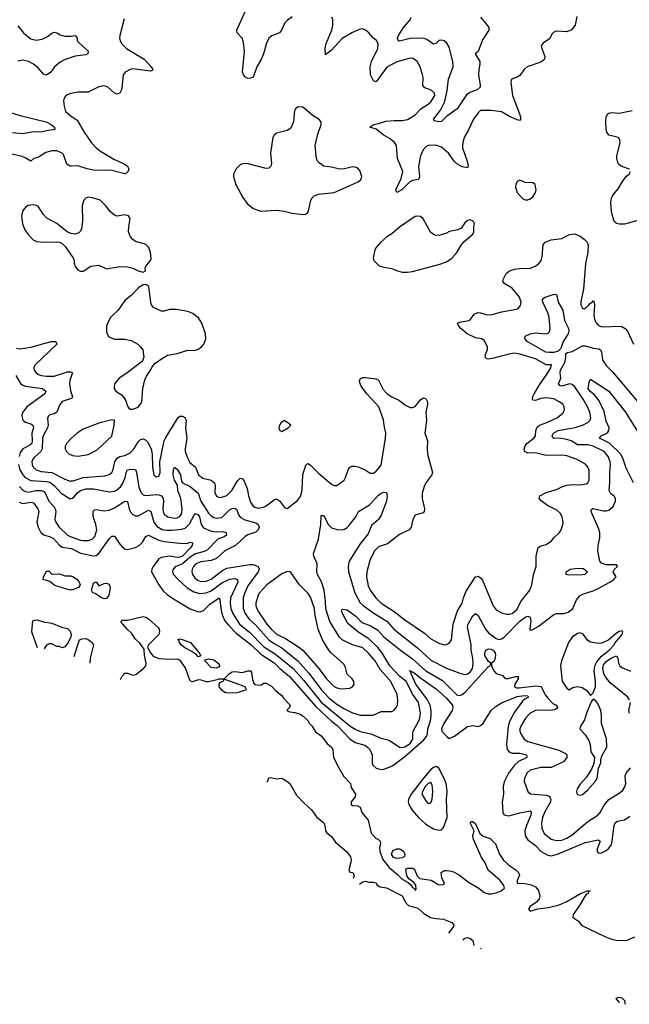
# Model space of a CAD drawing. Header units: inches. Extents: x 1834610 to 2027685, y 642842 to 774116.
# Tile 348 of 632: x 1969605 to 1974267, y 679343 to 686871. Entities that reach past the tile are written whole.
import ezdxf

# ---------------------------------------------------------------- set-up
doc = ezdxf.new("R2010")
doc.units = ezdxf.units.IN
doc.header["$MEASUREMENT"] = 0
for name, color, linetype in [('B9668', 7, 'Continuous'), ('B9677', 7, 'Continuous'), ('B9678', 7, 'Continuous')]:
    doc.layers.add(name, color=color, linetype=linetype)

msp = doc.modelspace()

# ---------------------------------------------------------------- linework, layer by layer
at = {"layer": 'B9668', "color": 5}
for points, elevation in [([(1969590, 686823.1), (1969635.3, 686770), (1969670, 686738.8), (1969690, 686725.5), (1969730, 686713.4), (1969778.2, 686721.8), (1969817.2, 686742.8), (1969850, 686767.4), (1969870, 686774.4), (1969890, 686770.4), (1969914.7, 686754.7), (1969950, 686744.9), (1969990, 686743.6), (1970000, 686745.3)], 260), ([(1970000, 686581.2), (1969953.9, 686566.1), (1969914.6, 686545.4), (1969870.2, 686509.8), (1969844.2, 686470), (1969810, 686445.6), (1969790, 686452.6), (1969744.8, 686504.8), (1969711.7, 686531.7), (1969672.1, 686552.1), (1969630, 686561.2), (1969590, 686554)], 260), ([(1970000, 686307.6), (1969993.7, 686306.3), (1969957.3, 686290), (1969944.4, 686270), (1969941.3, 686250), (1969944.6, 686210), (1969956.5, 686170), (1969977.6, 686150), (1970000, 686134.2)], 280), ([(1969508.7, 686168.7), (1969610, 686138.9), (1969808.2, 686090), (1969846.4, 686070), (1969870.3, 686050), (1969874.8, 686030), (1969810, 686022.2), (1969768.2, 686011.8), (1969710, 686012.1), (1969630, 685999.1), (1969550, 686005.7)], 260), ([(1970000, 685750.7), (1969990, 685749.9), (1969966.8, 685766.8), (1969939.2, 685839.2), (1969929.7, 685850), (1969890, 685867.3), (1969850, 685868), (1969805.8, 685854.2), (1969750, 685818.8), (1969714, 685810), (1969690, 685789.3), (1969652.7, 685812.7), (1969624.2, 685824.2), (1969536.1, 685843.9)], 280), ([(1970000, 685235.7), (1969996.2, 685236.2), (1969968, 685248), (1969890, 685312.9), (1969813.4, 685353.4), (1969783.5, 685383.5), (1969750, 685439.7), (1969734.5, 685450), (1969710, 685455), (1969670, 685449.7), (1969650, 685437.4), (1969629.4, 685410.6), (1969618.4, 685370), (1969626.2, 685310), (1969644.2, 685264.2), (1969670, 685227.4), (1969708.8, 685188.8), (1969735.2, 685175.2), (1969790.7, 685169.3), (1969890, 685173.6), (1969910, 685170.3), (1969930, 685159.6), (1969954.5, 685134.5), (1970000, 685069.5)], 320), ([(1969580.3, 684360.3), (1969610, 684354.3), (1969690, 684366), (1969847, 684410), (1969882, 684410), (1969890.2, 684390), (1969722.2, 684230), (1969712.4, 684210), (1969715.3, 684190), (1969730.3, 684170), (1969750, 684158.5), (1969770, 684151), (1969810, 684145.1), (1969870, 684146.5), (1969970, 684179.5), (1969997.3, 684177.3), (1970000, 684175.9)], 280), ([(1969576.8, 684150), (1969612, 684090), (1969630, 684076.3), (1969650, 684068.9), (1969778.7, 684050), (1969804.7, 684030), (1969796.5, 684010), (1969659.1, 683910), (1969628.8, 683870), (1969622.6, 683850), (1969623.1, 683830), (1969630.2, 683810), (1969650, 683793.9), (1969690, 683780.5), (1969706, 683770), (1969710.7, 683750), (1969698.9, 683710), (1969701.3, 683650), (1969697.8, 683630), (1969683.3, 683616.7), (1969630, 683589.9), (1969610, 683562.2), (1969600.1, 683530)], 260), ([(1970000, 684143.1), (1969988.2, 684111.8), (1969986.1, 684090), (1969994.3, 684034.3), (1970000, 684018.4)], 280), ([(1970000, 683973.3), (1969930, 683952), (1969911.8, 683928.2), (1969890, 683868.9), (1969870, 683857.8), (1969836.3, 683850), (1969822.5, 683837.5), (1969818.2, 683821.8), (1969821.9, 683770), (1969818.1, 683750), (1969786, 683694), (1969780.1, 683670), (1969777.2, 683590), (1969766.1, 683570), (1969715.6, 683524.4), (1969704.8, 683510), (1969698.9, 683490), (1969700.8, 683470), (1969709.5, 683450), (1969730, 683429.6), (1969770, 683415.4), (1969850, 683408.2), (1969950, 683357.6), (1969990, 683343.6), (1970000, 683344.3)], 280), ([(1970000, 683669.8), (1969962.7, 683630), (1969952.9, 683610), (1969952.1, 683590), (1969962.6, 683570), (1969984, 683550), (1970000, 683542.8)], 320), ([(1969597.2, 683470), (1969607.2, 683430), (1969629.6, 683390), (1969648.3, 683370), (1969690, 683346.5), (1969810, 683340.4), (1969834.9, 683334.9), (1969870.1, 683310.1), (1969922.7, 683250), (1969990, 683208.3), (1970000, 683210.1)], 260), ([(1969602.9, 683302.9), (1969630, 683272.7), (1969650, 683262.6), (1969670, 683259.2), (1969730, 683270.7), (1969770, 683271.6), (1969786.4, 683266.4), (1969797.2, 683257.2), (1969827.9, 683190), (1969865.1, 683150), (1969877.2, 683130), (1969881.5, 683110), (1969875.1, 683050), (1969880.5, 683030), (1969906.7, 682990), (1969970, 682929.5), (1970000, 682918.1)], 240), ([(1969600.9, 683180.9), (1969630, 683171.9), (1969690, 683182.1), (1969710, 683176.3), (1969745.1, 683130), (1969752.6, 683110), (1969736.9, 683030), (1969745.4, 682990), (1969767.3, 682950), (1969790, 682933), (1969837.8, 682917.8), (1969864, 682904), (1969910, 682852.1), (1969930, 682839.1), (1970000, 682827.5)], 220), ([(1970000, 682510.7), (1969990, 682509.7), (1969882.2, 682542.2), (1969866, 682550), (1969836.6, 682576.6), (1969784, 682590), (1969788.4, 682611.6), (1969810, 682654), (1969830, 682654), (1969851.3, 682631.3), (1969910, 682634), (1969950, 682619.3), (1969997.5, 682617.5), (1970000, 682616.7)], 180), ([(1969742.5, 682069), (1969699.3, 682190), (1969705.2, 682274.8), (1969719, 682281), (1969738, 682282), (1969787.7, 682267.7), (1969850, 682258), (1969926, 682226), (1969970, 682216.5), (1969990, 682195.5), (1969998.4, 682170), (1969995.5, 682150), (1969970, 682102), (1969950, 682075.3), (1969930, 682068)], 180), ([(1969930, 682068), (1969910, 682078), (1969890, 682078), (1969850, 682098), (1969830, 682098), (1969810, 682088), (1969791.3, 682059.9)], 180)]:
    msp.add_lwpolyline(points, dxfattribs=dict(at, elevation=elevation))
at = {"layer": 'B9677', "color": 5}
for points, elevation in [([(1972789.6, 680000), (1972847.1, 679992.9), (1972910, 679968.9), (1972924.7, 679950), (1972921.8, 679938.2), (1972886.4, 679890), (1972886, 679887.6)], 160), ([(1973847.7, 680000), (1973877.9, 679977.9), (1973904.2, 679944.2), (1974080.2, 679860.2), (1974130, 679841.9), (1974170, 679832.9), (1974230, 679830.8), (1974250, 679834.3), (1974310, 679858.4)], 180), ([(1972995.7, 679833.4), (1973010, 679848.5), (1973030, 679853.4), (1973050, 679845.7), (1973070.3, 679830), (1973077.3, 679793.4)], 160), ([(1973127.4, 679768.9), (1973130, 679771.3), (1973130.9, 679767.2)], 160), ([(1974193.1, 679355.8), (1974190, 679359), (1974167.3, 679387.3), (1974168.5, 679391.5), (1974190, 679397), (1974210, 679391.7), (1974234, 679370), (1974233.3, 679342.9)], 160)]:
    msp.add_lwpolyline(points, dxfattribs=dict(at, elevation=elevation))
at = {"layer": 'B9678', "color": 5}
for points, elevation in [([(1971690, 686893.3), (1971650, 686865.3), (1971632.9, 686847.1), (1971607.5, 686790), (1971591, 686770), (1971533.9, 686746.1), (1971511.2, 686730), (1971492.1, 686690), (1971470.1, 686609.9), (1971452.5, 686567.5), (1971419.3, 686510), (1971396.3, 686443.7), (1971388.1, 686431.9), (1971370, 686423.1), (1971350, 686422.2), (1971331.7, 686431.7), (1971316, 686450), (1971309.8, 686470), (1971323.9, 686630), (1971316.9, 686696.9), (1971305.5, 686730), (1971267.9, 686770), (1971265.8, 686790), (1971330, 686933.4)], 280), ([(1970403.1, 686876.9), (1970371.4, 686750), (1970369.1, 686730), (1970373.4, 686710), (1970385.4, 686685.4), (1970422.4, 686650), (1970555.8, 686570), (1970610.3, 686510), (1970623, 686490), (1970618.7, 686481.3), (1970604.1, 686475.9), (1970470, 686495.6), (1970448.9, 686490), (1970411.5, 686470), (1970396.9, 686450), (1970387.1, 686350), (1970380.8, 686330), (1970370, 686309.6), (1970350, 686300.5), (1970330, 686309.7), (1970277.9, 686357.9), (1970246.1, 686366.1), (1970210, 686357.8), (1970130, 686317.8), (1970050, 686317.7), (1970000, 686307.6)], 280), ([(1973864.6, 686895.4), (1973851.7, 686830), (1973826.1, 686793.9), (1973790, 686777.4), (1973710, 686782), (1973690, 686775.4), (1973677.6, 686762.4), (1973656.2, 686723.8), (1973608, 686690), (1973594, 686670), (1973597.4, 686650), (1973620.7, 686590), (1973617.6, 686570), (1973610, 686560.4), (1973590, 686546.2), (1973485.5, 686510), (1973463.8, 686490), (1973430, 686443), (1973410, 686431.2), (1973378.5, 686421.5), (1973362.8, 686410), (1973360.7, 686390), (1973373.6, 686290), (1973434.8, 686130), (1973435.8, 686104.2), (1973430, 686100.5), (1973410, 686106), (1973350, 686129.4), (1973290, 686166.7), (1973210, 686177), (1973130, 686175.3), (1973110, 686159.7), (1973074.4, 686110), (1973035.6, 686024.4), (1973005.9, 685974.1), (1972996.2, 685943.8), (1972990.2, 685910), (1972992.2, 685890), (1973027.5, 685790), (1973033.8, 685750), (1973030, 685738), (1972990, 685746.4), (1972948.4, 685768.4), (1972928.4, 685788.4), (1972884.5, 685850), (1972830, 685896.5), (1972787.8, 685912.2), (1972730, 685909.8), (1972710, 685898.5), (1972690, 685874.7), (1972671.2, 685828.8), (1972654.1, 685750), (1972661.8, 685670), (1972655.3, 685650), (1972610, 685642), (1972588.6, 685631.4), (1972527.8, 685570), (1972490, 685548.5), (1972482.3, 685570), (1972523.1, 685656.9), (1972533.9, 685710), (1972493.6, 685810), (1972486.2, 685910), (1972472.6, 685932.6), (1972439.4, 685959.4), (1972385.6, 685990), (1972330, 686033.3), (1972281.6, 686050), (1972314, 686070), (1972350, 686076.5), (1972405.5, 686094.5), (1972470, 686100.5), (1972530, 686100.1), (1972570, 686108.9), (1972630, 686144.1), (1972671.6, 686188.4), (1972730, 686223.9), (1972750, 686243.5), (1972778.7, 686290), (1972778.3, 686310), (1972751.4, 686331.4), (1972704.5, 686350), (1972687.2, 686367.2), (1972689.7, 686430), (1972685.6, 686450), (1972666.8, 686510), (1972644.4, 686550), (1972613.3, 686573.3), (1972590, 686576.4), (1972490, 686548.7), (1972413.3, 686506.7), (1972330, 686394.5), (1972310, 686402.4), (1972288.8, 686448.8), (1972284.4, 686510), (1972295.3, 686550), (1972344.6, 686650), (1972347.5, 686687.5), (1972332.7, 686712.7), (1972309.8, 686729.8), (1972275.6, 686770), (1972250, 686791.5), (1972230, 686800.5), (1972210, 686798.5), (1972150, 686772.1), (1972070, 686727.9), (1971990, 686637.7), (1971943.1, 686603.1), (1971940.9, 686650), (1971948.1, 686688.1), (1971991.4, 686791.4), (1972000.2, 686830), (1972000.7, 686870), (1971991.2, 686891.2)], 280), ([(1973128.1, 686890), (1973180.9, 686830), (1973192.9, 686810), (1973192.8, 686790), (1973143.2, 686716.8), (1973112, 686628), (1973087.7, 686610), (1973122.7, 686550), (1973124, 686530), (1973115, 686490), (1973112.8, 686450), (1973127.6, 686370), (1973126, 686354), (1973104.7, 686335.3), (1973046.8, 686313.2), (1973023.1, 686296.9), (1972950.2, 686190), (1972868.6, 686131.4), (1972830, 686093.6), (1972810, 686089.7), (1972776.5, 686096.5), (1972769.6, 686109.6), (1972822, 686178), (1972855.6, 686244.4), (1972875, 686330), (1972884.1, 686415.9), (1972920.6, 686510), (1972916.7, 686550), (1972890, 686660.9), (1972872.1, 686692.1), (1972850, 686707.8), (1972830, 686714.8), (1972810, 686710.9), (1972790, 686689.6), (1972770, 686683), (1972718.7, 686718.7), (1972690, 686729.2), (1972590, 686727.8), (1972510, 686707.3), (1972500.9, 686710), (1972494.2, 686730), (1972502.2, 686750), (1972541.3, 686810), (1972590.7, 686870), (1972599.4, 686890)], 260), ([(1970000, 686745.3), (1970030, 686750.4), (1970044.9, 686730), (1970045.5, 686710), (1970050, 686702.8), (1970127.7, 686630), (1970126.8, 686610), (1970110, 686602.4), (1970030, 686591.1), (1970000, 686581.2)], 260), ([(1974268.9, 685728.9), (1974210, 685749.2), (1974190, 685761.2), (1974178, 685778), (1974171.5, 685810), (1974172.8, 685830), (1974198, 685930), (1974195.6, 685950), (1974186.2, 685966.2), (1974173.4, 685973.4), (1974110, 685986.6), (1974096.1, 686010), (1974089.9, 686030), (1974086.5, 686093.5), (1974090, 686127.3), (1974102.7, 686150), (1974110, 686156.5), (1974130, 686160.7), (1974190, 686155.9), (1974290, 686175.2)], 280), ([(1970000, 686134.2), (1970043.5, 686103.5), (1970099, 686010), (1970154.4, 685930), (1970190.8, 685890), (1970224.3, 685864.3), (1970323.9, 685803.9), (1970398, 685770), (1970430.5, 685750), (1970440.5, 685730), (1970432.2, 685707.8), (1970422, 685698), (1970410, 685692), (1970310, 685718.5), (1970170, 685719.6), (1970122.4, 685730), (1970050, 685754.6), (1970000, 685750.7)], 280), ([(1974342.9, 685337.1), (1974230, 685307.6), (1974190, 685307.3), (1974170, 685311.8), (1974150, 685327), (1974130, 685402), (1974125.6, 685474.4), (1974130, 685507.3), (1974142, 685530), (1974182.7, 685577.3), (1974218.9, 685641.1), (1974245.3, 685674.7), (1974265.2, 685690), (1974277.2, 685710)], 280), ([(1970000, 685069.5), (1970013.7, 685050), (1970022, 685030), (1970022, 685010), (1970030, 684984), (1970050, 684957.3), (1970067.3, 684947.3), (1970090, 684947.3), (1970150, 684986.7), (1970210, 684993.7), (1970270, 684966.7), (1970370, 684983.1), (1970430, 684981.6), (1970470.4, 684970.4), (1970512, 684950), (1970550, 684941), (1970568, 684950), (1970564, 684970), (1970572.7, 684990), (1970606.6, 685030), (1970610, 685042), (1970606.6, 685090), (1970592, 685130), (1970572.3, 685150), (1970557.1, 685157.1), (1970490, 685175.6), (1970469.8, 685189.8), (1970453.7, 685210), (1970437.2, 685250), (1970439.2, 685290), (1970449.6, 685349.6), (1970436.9, 685370), (1970410, 685378), (1970350.2, 685369.8), (1970330, 685376.8), (1970300.5, 685400.5), (1970262.6, 685450), (1970219.8, 685490), (1970161.6, 685510), (1970130, 685513.8), (1970110, 685506), (1970096.6, 685490), (1970082.7, 685450), (1970085.6, 685330), (1970076.6, 685270), (1970068, 685252), (1970057.8, 685242.2), (1970030, 685231.9), (1970000, 685235.7)], 320), ([(1970000, 683344.3), (1970014.7, 683345.3), (1970090.1, 683370.1), (1970256.6, 683383.4), (1970290, 683392.5), (1970309.8, 683410), (1970316.7, 683423.3), (1970333.2, 683490), (1970350, 683518.9), (1970370, 683530.6), (1970410, 683539.3), (1970450, 683558.3), (1970475.6, 683584.4), (1970514.2, 683645.8), (1970530, 683661.1), (1970550, 683665.8), (1970570, 683657.2), (1970582.8, 683642.8), (1970609.5, 683590), (1970619, 683550), (1970620.7, 683450), (1970630, 683390.8), (1970650, 683375.8), (1970670, 683380.4), (1970678.8, 683410), (1970675.7, 683490), (1970711.1, 683650), (1970723.2, 683676.8), (1970816.8, 683830), (1970830, 683840.7), (1970850, 683840.6), (1970868.9, 683830), (1970878, 683810), (1970873.4, 683750), (1970882.7, 683670), (1970869.6, 683589.6), (1970870.1, 683570), (1970885.3, 683525.3), (1970906.4, 683486.4), (1970950.1, 683450.1), (1970972.1, 683390), (1971006.5, 683366.5), (1971070, 683349.4), (1971095.2, 683330), (1971099.7, 683310), (1971097.1, 683257.1), (1971110, 683228.8), (1971130, 683218.9), (1971150, 683219.6), (1971190, 683233.8), (1971227.7, 683270), (1971270, 683344.6), (1971290, 683364.6), (1971310, 683359.5), (1971321.6, 683341.6), (1971345.9, 683285.9), (1971355.1, 683230), (1971370, 683183.1), (1971390, 683151.7), (1971402.8, 683142.8), (1971430, 683135.2), (1971470, 683144.4), (1971490, 683153.7), (1971550, 683199.7), (1971570, 683206.5), (1971591.1, 683191.1), (1971630, 683140.7), (1971650, 683134.8), (1971730, 683194), (1971753.8, 683226.2), (1971766.3, 683273.7), (1971771.1, 683390), (1971793.9, 683466.1), (1971804, 683476), (1971810, 683478.4), (1971830, 683465.5), (1971890, 683403.2), (1971990, 683319.5), (1972010, 683308.8), (1972030, 683310.4), (1972086.3, 683350), (1972097.6, 683370), (1972118, 683430), (1972130, 683448.5), (1972144, 683456), (1972170, 683458), (1972192.7, 683452.7), (1972247.3, 683430), (1972284.4, 683404.4), (1972302.5, 683402.5), (1972310, 683403), (1972330, 683418.4), (1972370, 683466), (1972403.5, 683670), (1972404, 683710), (1972391.5, 683770), (1972388.2, 683811.8), (1972351.8, 683911.8), (1972258.9, 684010), (1972217.6, 684070), (1972206.3, 684093.7), (1972204.7, 684110), (1972211.3, 684128.7), (1972230, 684136), (1972250, 684135.6), (1972330, 684126), (1972350, 684114.9), (1972383.9, 684043.9), (1972411.7, 684011.7), (1972450, 683986.3), (1972510, 683959.1), (1972550, 683926.5), (1972590, 683906.5), (1972610, 683906.3), (1972630, 683913.7), (1972670, 683964.9), (1972690, 683979.3), (1972710, 683974.9), (1972723.7, 683950), (1972724.2, 683930), (1972710.2, 683870), (1972715.1, 683810), (1972703.2, 683710), (1972723.9, 683650), (1972720.1, 683590), (1972723.3, 683550), (1972760.7, 683410), (1972757.6, 683390), (1972711.1, 683330), (1972700.9, 683310), (1972682.3, 683250), (1972683.8, 683210), (1972699.7, 683130), (1972697, 683110), (1972690, 683100.7), (1972630, 683083), (1972611.5, 683050), (1972599.6, 682990), (1972583.7, 682970), (1972510, 682933.8), (1972417.7, 682862.3), (1972350, 682839.9), (1972319.3, 682810), (1972283.7, 682736.3), (1972259.2, 682650), (1972257.3, 682610), (1972270, 682542), (1972286.4, 682510), (1972328.1, 682450), (1972370, 682408.9), (1972470, 682346), (1972550, 682281.5), (1972699.8, 682179.8), (1972750, 682137.4), (1972810, 682103.6), (1972850, 682091.6), (1972870, 682093.1), (1972890, 682103.7), (1972908.3, 682130), (1972919.1, 682250), (1972951.9, 682350), (1972990, 682408.9), (1972999, 682450), (1973018.6, 682501.4), (1973090, 682610.4), (1973110, 682616.5), (1973130, 682603.2), (1973145, 682585), (1973225, 682390), (1973250, 682359.5), (1973290, 682334.9), (1973330, 682324.6), (1973350, 682324.6), (1973371.3, 682330), (1973410, 682364.6), (1973438.4, 682421.6), (1973506, 682510), (1973521.7, 682550), (1973535.4, 682630), (1973553.7, 682690), (1973555.1, 682770), (1973570, 682834.8), (1973590, 682848.4), (1973630, 682857.8), (1973672.9, 682887.1), (1973690, 682910.4), (1973732, 682950), (1973745.1, 682970), (1973759.6, 683010), (1973760.5, 683030), (1973753.3, 683070), (1973738.8, 683098.8), (1973710, 683124), (1973650, 683152.2), (1973595.1, 683190), (1973577, 683210), (1973583.6, 683230), (1973630, 683256.9), (1973710, 683278.4), (1973750, 683299.1), (1973790, 683312.9), (1973830, 683317.3), (1973890, 683314.3), (1973937.2, 683322.8), (1973949.7, 683330.3), (1973959.6, 683350), (1973958.9, 683430), (1973950.8, 683450.8), (1973931.6, 683471.6), (1973859.5, 683510), (1973790, 683535.5), (1973750, 683542.5), (1973630, 683538.2), (1973550, 683560.2), (1973490, 683556.4), (1973465.1, 683570), (1973462.4, 683590), (1973470, 683611.6), (1973484.5, 683630), (1973537.3, 683670), (1973550.4, 683689.6), (1973553.4, 683730), (1973563.6, 683756.4), (1973581.1, 683770), (1973635.6, 683790), (1973718.3, 683830), (1973757.8, 683862.2), (1973771, 683889), (1973769.6, 683910), (1973757.6, 683930), (1973731.6, 683950), (1973690, 683971.3), (1973630, 683979.6), (1973590, 683974.6), (1973550, 683958.5), (1973530, 683961.3), (1973526.4, 683966.4), (1973528.7, 683990), (1973539.6, 684010), (1973581.1, 684078.9), (1973645, 684170), (1973665.6, 684210), (1973671.5, 684231.5), (1973630, 684232.8), (1973550, 684277.5), (1973430, 684313.3), (1973390, 684320.2), (1973345.3, 684314.7), (1973230, 684281.7), (1973190, 684276), (1973178.6, 684278.6), (1973165.7, 684290), (1973167.8, 684310), (1973183.1, 684350), (1973182.7, 684370), (1973157.3, 684417.3), (1973139.3, 684430), (1973090, 684439.5), (1973028.2, 684468.2), (1972977.8, 684510), (1972961, 684530), (1972952.3, 684550), (1972970, 684557.8), (1973040.9, 684570), (1973050, 684576.4), (1973080.5, 684619.5), (1973107.7, 684632.3), (1973130, 684630.2), (1973170, 684616.9), (1973210, 684614.7), (1973290, 684636.5), (1973403.6, 684656.4), (1973417.7, 684662.3), (1973434.9, 684685.1), (1973438.9, 684710), (1973426.3, 684750), (1973370, 684818.3), (1973314.5, 684850), (1973299.7, 684870), (1973304.4, 684890), (1973326.2, 684930), (1973350.6, 684949.4), (1973390, 684962.7), (1973430, 684969.3), (1973508.4, 684971.6), (1973550, 684986.7), (1973578.4, 685010), (1973592.4, 685030), (1973600.4, 685059.6), (1973607.6, 685150), (1973622.6, 685170), (1973670, 685187.3), (1973750, 685197.3), (1973810, 685228.2), (1973850, 685232.7), (1973890, 685214.9), (1973925.3, 685190), (1973943.6, 685170), (1973953.2, 685150), (1973950.2, 685089.8), (1973932.3, 685007.7), (1973917.6, 684810), (1973895.3, 684715.3), (1973897.3, 684690), (1973906, 684670), (1973910, 684663.8), (1973930, 684663), (1973955.4, 684684.6), (1973970, 684704), (1973986.3, 684713.7), (1973990, 684722), (1973996, 684716), (1974002, 684690), (1973995.6, 684610), (1974000.2, 684580.2), (1974013.4, 684553.4), (1974030, 684534.6), (1974050, 684525), (1974070, 684521.7), (1974188.3, 684528.3), (1974210, 684523.8), (1974235.8, 684510), (1974252, 684490), (1974299.5, 684390)], 280), ([(1970000, 683210.1), (1970010, 683211.9), (1970020.2, 683219.8), (1970047.1, 683252.9), (1970069.4, 683270.6), (1970110, 683283.6), (1970170, 683284.8), (1970290, 683261.4), (1970330, 683266.6), (1970346.4, 683273.6), (1970377.8, 683302.2), (1970393.7, 683326.3), (1970410.8, 683369.2), (1970419.9, 683410), (1970430, 683429.1), (1970455, 683435), (1970490, 683431.3), (1970499, 683410), (1970515.6, 683295.6), (1970533.4, 683253.4), (1970550, 683238.4), (1970570, 683233), (1970650, 683240.6), (1970670, 683238.3), (1970689.6, 683229.6), (1970701.2, 683210), (1970705.1, 683190), (1970699.5, 683130), (1970701.1, 683110), (1970710, 683090.3), (1970738.4, 683070), (1970790, 683059.8), (1970810, 683062.2), (1970830, 683073), (1970844.3, 683095.7), (1970848.5, 683130), (1970838.1, 683210), (1970815.6, 683270), (1970811.8, 683311.8), (1970789.5, 683349.5), (1970779, 683390), (1970781.1, 683430), (1970790, 683448.5), (1970810, 683434.9), (1970835.9, 683390), (1970843, 683343), (1970850.9, 683330.9), (1970910, 683302.5), (1970970.5, 683250.5), (1970990.6, 683190), (1971050, 683098.6), (1971070, 683077), (1971090, 683065.3), (1971110, 683060.1), (1971150, 683064.7), (1971210, 683123.3), (1971230, 683133.8), (1971250, 683136), (1971265.5, 683125.5), (1971276.8, 683090), (1971290, 683067), (1971327.4, 683047.4), (1971410, 683023), (1971428, 683010), (1971435.4, 682990), (1971429.2, 682970), (1971410, 682951.6), (1971350, 682931.2), (1971330, 682919.6), (1971256.1, 682850), (1971173.6, 682810), (1971110, 682750.6), (1971070, 682737.1), (1970990, 682726.8), (1970952.8, 682710), (1970934, 682690), (1970924.3, 682670), (1970921.5, 682650), (1970926, 682630), (1970943.3, 682603.3), (1970965.2, 682585.2), (1970990, 682576.1), (1971030, 682577.4), (1971070, 682592.7), (1971159, 682661), (1971190, 682677.1), (1971365.7, 682705.7), (1971390, 682705.5), (1971428.9, 682690), (1971435.9, 682670), (1971428.2, 682650), (1971350, 682541.1), (1971326.3, 682490), (1971314.8, 682450), (1971314.3, 682370), (1971330.1, 682330), (1971356.6, 682290), (1971410, 682240.9), (1971509.8, 682129.8), (1971550, 682101.1), (1971608.8, 682068.8), (1971732.3, 681970), (1971815.6, 681875.6), (1971910, 681750.6), (1971970, 681687.2), (1972030, 681638.7), (1972090, 681601.2), (1972150, 681571.4), (1972210, 681552.9), (1972307.2, 681552.8), (1972370, 681580.3), (1972450, 681580.3), (1972468.6, 681591.4), (1972486.3, 681613.7), (1972493.7, 681630), (1972495.6, 681664.4), (1972490.6, 681710.6), (1972443.7, 681810), (1972362.1, 681902.1), (1972323.2, 681970), (1972270.5, 682030), (1972228.7, 682068.7), (1972150, 682091.4), (1972070, 682130.5), (1972050.3, 682150.3), (1971976.2, 682270), (1971946.7, 682366.7), (1971944.4, 682424.4), (1971932.8, 682510), (1971912.6, 682572.6), (1971882, 682630), (1971878.3, 682650), (1971880.7, 682710), (1971854.5, 682770), (1971852.2, 682790), (1971890, 682898.8), (1971907.1, 683010), (1971910, 683078.8), (1971930, 683080.5), (1971964.4, 683010), (1971990, 682984.9), (1972032.2, 682972.2), (1972070, 682970.3), (1972090, 682974.6), (1972110, 682987.2), (1972130, 683010.4), (1972174.7, 683070), (1972196.2, 683110), (1972279.7, 683160.3), (1972350, 683234.6), (1972370, 683250.3), (1972390, 683258), (1972410, 683254.8), (1972416.3, 683230), (1972410.7, 683190), (1972370, 683082.7), (1972348.4, 683050), (1972296.4, 683003.6), (1972270, 682939.7), (1972210, 682863.7), (1972124.6, 682730), (1972118, 682690), (1972119.5, 682650), (1972167.1, 682490), (1972210, 682413.4), (1972231.7, 682391.7), (1972312.8, 682332.8), (1972412.9, 682272.9), (1972466.2, 682210), (1972647.8, 682067.8), (1972750, 681975), (1972870, 681912.1), (1972970, 681873.8), (1973010, 681864.9), (1973030, 681869.1), (1973050, 681882.8), (1973068.4, 681910), (1973072.4, 681947.6), (1973070.4, 681990), (1973057.6, 682050), (1973056.6, 682090), (1973028.7, 682230), (1973034.5, 682250), (1973070, 682313.7), (1973090, 682331.7), (1973110, 682316), (1973166, 682210), (1973190, 682183), (1973250, 682140.4), (1973270, 682133.2), (1973290, 682135.9), (1973310.5, 682149.5), (1973430, 682272.3), (1973470, 682303.6), (1973490.3, 682310.3), (1973510, 682302.8), (1973513.7, 682273.7), (1973505.8, 682210), (1973510, 682204.2), (1973525, 682205), (1973570, 682230.1), (1973690, 682322.8), (1973710, 682330.1), (1973770, 682330.1), (1973799.2, 682340.8), (1973834.4, 682370), (1973864.2, 682435.8), (1973891.8, 682468.2), (1973917.7, 682482.3), (1973990, 682503.6), (1974030, 682521.7), (1974118.3, 682570), (1974148, 682590), (1974167, 682610), (1974143.7, 682650), (1974154.5, 682670), (1974176.2, 682690), (1974170, 682704), (1974090, 682703.9), (1974054.9, 682714.9), (1974041.2, 682730), (1974025.8, 682810), (1974028.3, 682851.7), (1974042, 682910), (1974040.3, 682950), (1974035.5, 682970), (1973975.1, 683110), (1973975.5, 683124.5), (1973987.2, 683132.8), (1974070, 683115.8), (1974090, 683115.3), (1974110, 683122), (1974143, 683150), (1974162.6, 683190), (1974162.4, 683210), (1974150, 683227), (1974124.9, 683244.9), (1974113.5, 683270), (1974119.1, 683330), (1974117.3, 683410), (1974123.2, 683470), (1974120.5, 683490), (1974105, 683530), (1974073.8, 683570), (1973990, 683609.5), (1973950, 683621.4), (1973870, 683621.4), (1973821.8, 683650), (1973790, 683661.5), (1973730, 683671.7), (1973689.8, 683669.8), (1973677.2, 683690), (1973686.4, 683710), (1973722.4, 683730), (1973852.7, 683752.7), (1973909.7, 683770), (1973950, 683791.4), (1973967.6, 683810), (1973972.1, 683827.9), (1973964.9, 683870), (1973948.1, 683910), (1973914.7, 683970), (1973850, 684063.7), (1973830, 684080.6), (1973810, 684085.6), (1973750, 684069.3), (1973734.6, 684074.6), (1973725.9, 684085.9), (1973743.2, 684130), (1973737.5, 684170), (1973740.5, 684190), (1973773.3, 684250), (1973782.2, 684290), (1973782, 684318), (1973793.1, 684326.9), (1973830, 684332.8), (1973910, 684376.4), (1973930, 684376.3), (1973990, 684359.7), (1974033.3, 684353.3), (1974046.5, 684346.5), (1974055.5, 684330), (1974061.6, 684270), (1974086.2, 684230), (1974137.3, 684177.3), (1974370, 683903.1)], 260), ([(1970000, 684175.9), (1970010.2, 684170.2), (1970000, 684143.1)], 280), ([(1974299.1, 683330), (1974241.8, 683441.8), (1974221.1, 683510), (1974201.1, 683550), (1974114.3, 683634.3), (1974038.7, 683670), (1974052, 683690), (1974090, 683706.5), (1974102.5, 683717.5), (1974111.5, 683730), (1974112, 683750), (1974090, 683802.4), (1974074.6, 683874.6), (1974036.2, 683956.2), (1974002, 684002), (1973966.2, 684030), (1973951.3, 684050), (1973960.4, 684099.6), (1973970, 684122.8), (1974110, 684030.3), (1974239, 683870), (1974342.5, 683702.5)], 240), ([(1970000, 684018.4), (1970010.3, 683990), (1970005.1, 683974.9), (1970000, 683973.3)], 280), ([(1970000, 683542.8), (1970010, 683538.3), (1970052.7, 683532.7), (1970130, 683545.6), (1970196.9, 683583.1), (1970310, 683686), (1970328.3, 683770), (1970329.3, 683809.3), (1970310, 683811.1), (1970210, 683785.8), (1970090, 683739.6), (1970045, 683710), (1970000.2, 683670), (1970000, 683669.8)], 320), ([(1970000, 682918.1), (1970070, 682891.5), (1970090, 682887.8), (1970129.9, 682890.1), (1970160.3, 682899.7), (1970179.3, 682920.7), (1970195, 682970), (1970188.7, 683010), (1970166.8, 683073.2), (1970165.9, 683114.1), (1970177.3, 683122.7), (1970190, 683125.4), (1970250, 683115.8), (1970290, 683119.8), (1970330, 683139.1), (1970410.2, 683190.2), (1970430, 683188), (1970441.6, 683130), (1970450, 683110.3), (1970470, 683087.9), (1970490, 683076.2), (1970510, 683076.8), (1970590, 683120.9), (1970609, 683110), (1970630.3, 683029.7), (1970656.1, 682996.1), (1970693.9, 682973.9), (1970730, 682967.3), (1970768.7, 682968.7), (1970843.9, 682976.1), (1970870, 682984.3), (1970903.3, 683016.7), (1970938.2, 683081.8), (1970950, 683095.6), (1970970, 683084.7), (1970979, 683070), (1970992.9, 683010), (1971010, 682985.4), (1971070, 682960.2), (1971110, 682955.8), (1971157.6, 682957.6), (1971184.9, 682950), (1971187.4, 682930), (1971170, 682917.2), (1971120.3, 682899.7), (1971042.3, 682817.7), (1971016.1, 682803.9), (1970950, 682786), (1970910, 682760.7), (1970850, 682710.6), (1970793.5, 682686.5), (1970775.6, 682664.4), (1970772.8, 682650), (1970780.8, 682630), (1970816.1, 682590), (1970886.1, 682526.1), (1970936.1, 682496.1), (1970983.8, 682483.8), (1971030, 682488.7), (1971070, 682504.9), (1971150, 682564.4), (1971210, 682594.5), (1971250, 682599), (1971271.7, 682591.7), (1971272.5, 682570), (1971217.3, 682450), (1971214.2, 682410), (1971219.7, 682370), (1971233.9, 682330), (1971285.9, 682250), (1971359.6, 682190), (1971470, 682079.1), (1971560.6, 682020.6), (1971696.3, 681910), (1971778.1, 681818.1), (1971910, 681653.4), (1972130, 681472.2), (1972170, 681445.7), (1972210, 681427.4), (1972290.1, 681410.1), (1972370, 681376.5), (1972430, 681361.8), (1972510, 681309.5), (1972530, 681306.6), (1972550, 681311.4), (1972590, 681338), (1972612.5, 681370), (1972611.1, 681410), (1972615.3, 681430), (1972657.6, 681510), (1972665, 681530), (1972669.3, 681570.7), (1972653.9, 681650), (1972611.8, 681711.8), (1972559.7, 681810), (1972510, 681850.8), (1972436.1, 681930), (1972373.4, 682033.4), (1972343.4, 682070), (1972276.1, 682136.1), (1972190.9, 682190), (1972115.4, 682255.4), (1972072.8, 682330), (1972066, 682350), (1972070, 682362), (1972075.6, 682364.4), (1972110, 682357.7), (1972130, 682343.7), (1972175, 682310), (1972221.9, 682261.9), (1972290, 682237.7), (1972343.7, 682203.7), (1972390, 682152.5), (1972518.1, 682050), (1972610, 681983.4), (1972710, 681892.7), (1972838.5, 681818.5), (1972950, 681705.7), (1972970, 681702.9), (1972990, 681711.1), (1973011.3, 681728.7), (1973190, 681924.4), (1973204, 681930), (1973207.3, 681950), (1973190, 681963), (1973162.9, 682010), (1973161.3, 682030), (1973169.3, 682050.7), (1973190, 682060.4), (1973210, 682057.9), (1973225.8, 682050), (1973242.2, 682030), (1973243.5, 682010), (1973237.9, 681982.1), (1973230, 681964.5), (1973213.4, 681950), (1973213.4, 681930), (1973230, 681891.3), (1973250, 681872), (1973297.3, 681857.3), (1973316, 681836), (1973330, 681831), (1973398, 681850), (1973422, 681850), (1973416.9, 681843.1), (1973417.1, 681830), (1973391.8, 681790), (1973389, 681769), (1973403.7, 681763.7), (1973423.7, 681763.7), (1973550, 681778.9), (1973592.4, 681772.4), (1973623.8, 681710), (1973643.7, 681683.7), (1973682.5, 681642.5), (1973707, 681630), (1973720.3, 681610), (1973702.8, 681597.2), (1973670, 681588.4), (1973590, 681592.2), (1973550.8, 681589.2), (1973510, 681568), (1973471.9, 681530), (1973437.2, 681470), (1973430.2, 681449.8), (1973430.2, 681430), (1973436.5, 681410), (1973463.2, 681370), (1973490, 681351.1), (1973727.1, 681287.1), (1973780.2, 681260.2), (1973790.3, 681250), (1973790.2, 681230), (1973763, 681197), (1973670, 681152.2), (1973590, 681152.7), (1973510, 681134.1), (1973482.3, 681110), (1973465.6, 681070), (1973464.2, 681050), (1973491.1, 680971.1), (1973511, 680951), (1973630, 680940.8), (1973653.1, 680933.1), (1973662.3, 680922.3), (1973667.6, 680910), (1973663.7, 680890), (1973617.7, 680810), (1973603.8, 680770), (1973596.2, 680730), (1973597.2, 680690), (1973617.1, 680650), (1973670, 680605.8), (1973710, 680594.3), (1973750, 680598.4), (1973790, 680614.1), (1973830, 680637.4), (1973950, 680739.7), (1974026.6, 680790), (1974044.2, 680810), (1974075.2, 680864.8), (1974110, 680907.9), (1974197.5, 680962.5), (1974218.7, 680981.3), (1974234, 681006), (1974239.9, 681030), (1974235.9, 681090), (1974244.1, 681110), (1974275.6, 681150)], 240), ([(1970000, 682827.5), (1970006.4, 682826.4), (1970070, 682791.2), (1970170, 682771.2), (1970190, 682775.1), (1970210, 682789.4), (1970290, 682902.8), (1970310, 682921.2), (1970330, 682922.6), (1970370, 682860.7), (1970390, 682839.7), (1970410, 682826), (1970430, 682821.1), (1970490, 682835.5), (1970517.7, 682850), (1970543.2, 682876.8), (1970570, 682918.5), (1970590, 682930.2), (1970670, 682891), (1970710, 682880.3), (1970853.5, 682866.5), (1970891.1, 682868.9), (1970910, 682875.3), (1970926, 682870), (1970923.1, 682850), (1970909.3, 682830), (1970849.5, 682770), (1970830, 682761.3), (1970810, 682759.2), (1970750, 682769), (1970690, 682758.7), (1970670.4, 682749.6), (1970660.4, 682739.6), (1970625.5, 682690), (1970614.6, 682670), (1970613.7, 682650), (1970670.1, 682550.1), (1970703.5, 682503.5), (1970734.4, 682474.4), (1970794.1, 682434.1), (1970910, 682366.4), (1970970, 682344.2), (1970990, 682345.2), (1971010, 682353.2), (1971058.7, 682401.3), (1971130.1, 682450.1), (1971135.4, 682435.4), (1971145.5, 682350), (1971155.5, 682315.5), (1971175.1, 682275.1), (1971200.8, 682240.8), (1971260.2, 682180.2), (1971373.4, 682093.4), (1971450, 682019.7), (1971550, 681954.2), (1971595, 681910), (1971668.7, 681848.7), (1971870, 681619), (1971988.8, 681508.8), (1972034.1, 681474.1), (1972130, 681371.5), (1972170, 681343.9), (1972243.3, 681323.3), (1972267.4, 681307.4), (1972282.2, 681290), (1972301.2, 681250), (1972300.6, 681190), (1972305.6, 681170), (1972330, 681148.2), (1972370, 681138.6), (1972390, 681140.2), (1972450, 681163.7), (1972470, 681176.6), (1972550, 681236.8), (1972694.5, 681365.5), (1972715.6, 681390), (1972723.6, 681410), (1972725.3, 681450), (1972745.8, 681510), (1972752, 681548), (1972752.6, 681590), (1972745.2, 681630), (1972724, 681670), (1972635, 681790), (1972597.6, 681870), (1972599.1, 681879.1), (1972590, 681883.6), (1972585.9, 681894.1), (1972598, 681890), (1972601.3, 681881.3), (1972610, 681884), (1972630, 681871.8), (1972663, 681843), (1972792.1, 681752.1), (1972870, 681683.8), (1972913.9, 681630), (1972917.2, 681610), (1972911.2, 681588.8), (1972849.5, 681490), (1972830.4, 681450), (1972834, 681430), (1972870.7, 681390), (1972890, 681375.5), (1972930, 681392.3), (1973030, 681465.7), (1973070, 681473.3), (1973110, 681465.7), (1973130, 681474.2), (1973150, 681492.7), (1973210.8, 681590), (1973242.1, 681617.9), (1973290, 681647.3), (1973410, 681695.4), (1973464.9, 681704.9), (1973490, 681702), (1973496.5, 681690), (1973470, 681677.8), (1973450, 681661), (1973390, 681575.7), (1973353.9, 681510), (1973341.5, 681470), (1973328.8, 681328.8), (1973333.1, 681290), (1973350, 681270.2), (1973370, 681263), (1973430, 681262.7), (1973480.3, 681250), (1973483.1, 681230), (1973420.5, 681199.5), (1973387.9, 681172.1), (1973344.4, 681110), (1973312.3, 681050), (1973302, 681010), (1973303.9, 680950), (1973294.2, 680890), (1973298.6, 680810), (1973311, 680791), (1973344.7, 680784.7), (1973430, 680807.8), (1973510, 680822), (1973516, 680810), (1973514.2, 680790), (1973480.1, 680710), (1973468.7, 680671.3), (1973471.6, 680630), (1973490, 680600.7), (1973550, 680558), (1973592.1, 680512.1), (1973644.1, 680484.1), (1973670, 680478.7), (1973719.1, 680490), (1973930, 680580.4), (1974030, 680599.6), (1974043.1, 680590), (1974021.1, 680530), (1974020.5, 680510), (1974030, 680500.5), (1974050, 680498.7), (1974090, 680519.7), (1974110, 680536.5), (1974130, 680562.6), (1974136.9, 680590), (1974150.9, 680710), (1974159.6, 680730), (1974175.8, 680744.2), (1974230, 680752.9), (1974270, 680780.1)], 220), ([(1970000, 682616.7), (1970012.7, 682612.7), (1970044.7, 682590), (1970061, 682570), (1970066.8, 682550), (1970056, 682530), (1970010, 682511.8), (1970000, 682510.7)], 180), ([(1970377.2, 681825.2), (1970388.8, 681851.2), (1970410, 681873.7), (1970430, 681873.4), (1970470, 681858.9), (1970494.5, 681865.5), (1970552.7, 681910), (1970569.3, 681930), (1970572.7, 681950), (1970559.3, 682010), (1970558, 682058), (1970523, 682103), (1970490, 682134), (1970460.8, 682180.8), (1970427.3, 682210), (1970393.2, 682250), (1970379, 682270), (1970390, 682281), (1970430, 682279.1), (1970550, 682308), (1970570, 682303.8), (1970590, 682290.4), (1970663.2, 682223.2), (1970671.8, 682210), (1970674.6, 682190), (1970668.5, 682170), (1970607.3, 682110), (1970590.8, 682090), (1970582, 682070), (1970604.7, 682030), (1970625.5, 682005.5), (1970670, 681986.8), (1970750, 681980.5), (1970810, 681984), (1970830, 681974.8), (1970872.7, 681910), (1970904.4, 681824.4), (1970914, 681814), (1970930, 681810.7), (1970974.9, 681825.1), (1970990, 681824.6), (1971030, 681811.2), (1971050, 681811.1), (1971115.1, 681824.9), (1971130, 681832), (1971170, 681830.7), (1971208.4, 681871.6), (1971230, 681884.2), (1971250, 681887.4), (1971310, 681880.7), (1971350, 681891.8), (1971370, 681892), (1971378.9, 681878.9), (1971385.3, 681825.3), (1971396.4, 681796.4), (1971408.2, 681788.2), (1971436.5, 681783.5), (1971454, 681786), (1971470, 681798.8), (1971490, 681799.1), (1971530, 681774.9), (1971561.8, 681741.8), (1971610, 681704.9), (1971623.5, 681683.5), (1971673.4, 681630), (1971667.3, 681612.7), (1971650, 681595.3), (1971650, 681586.8), (1971670, 681578.8), (1971710, 681574.8), (1971750, 681560.4), (1971770, 681548.2), (1971810.2, 681510), (1971815.6, 681495.6), (1971841.6, 681470), (1971867.1, 681427.1), (1971910, 681396.4), (1971956.2, 681336.2), (1971990.3, 681310), (1971999.3, 681290), (1972006, 681230), (1972045.3, 681150), (1972083.6, 681083.6), (1972134.9, 681030), (1972140.9, 681000.9), (1972172.4, 680950), (1972170, 680928.7), (1972138.8, 680890), (1972138.8, 680870), (1972150, 680863), (1972190, 680861), (1972210, 680851.3), (1972221.6, 680810), (1972270.3, 680750.3), (1972292.4, 680652.4), (1972330, 680611.3), (1972346.4, 680606.4), (1972362, 680590), (1972364.7, 680570), (1972357.5, 680542.5), (1972360.2, 680510), (1972382.6, 680450), (1972431.3, 680390), (1972495.2, 680335.2), (1972530, 680298.5), (1972575.3, 680275.3), (1972596.9, 680256.9), (1972610, 680236.3), (1972626.4, 680226.4), (1972630, 680212), (1972636.5, 680223.5), (1972633.8, 680253.8), (1972616.3, 680276.3), (1972581.1, 680301.1), (1972566.5, 680326.5), (1972559, 680370), (1972560.2, 680379.8), (1972570, 680384.7), (1972610, 680382.8), (1972618.5, 680378.5), (1972627.9, 680367.9), (1972643.9, 680323.9), (1972665.2, 680305.2), (1972752.6, 680292.6), (1972810, 680257.1), (1972842, 680258), (1972854, 680266), (1972834, 680310), (1972828.7, 680350), (1972850, 680364.7), (1972870, 680366.8), (1972910, 680360.5), (1972934, 680350), (1972967.3, 680330), (1973036.7, 680276.7), (1973116.3, 680230), (1973157, 680197), (1973186.6, 680186.6), (1973210, 680186.3), (1973250, 680195), (1973287.3, 680210), (1973312.6, 680230), (1973307.6, 680250), (1973278.9, 680290), (1973188.1, 680368.1), (1973164, 680424), (1973134.2, 680470), (1973071.8, 680610), (1973069.8, 680630.2), (1973081.6, 680670), (1973049.6, 680730.4), (1973060.2, 680739.8), (1973070, 680740.7), (1973090, 680721.6), (1973123.1, 680650), (1973149.5, 680629.5), (1973202.8, 680610), (1973243.2, 680570), (1973275.5, 680490), (1973305.6, 680445.6), (1973346, 680406), (1973398.6, 680370), (1973419, 680350), (1973426, 680330), (1973409.1, 680290), (1973408.4, 680270), (1973470, 680267), (1973516.6, 680256.6), (1973550, 680240.4), (1973573.7, 680213.7), (1973582.1, 680170), (1973577.4, 680150), (1973557.2, 680122.8), (1973510, 680089.8), (1973496.1, 680070), (1973510, 680055), (1973566.5, 680073.5), (1973650, 680082.7), (1973730, 680104), (1973790, 680130.1), (1973893.7, 680190), (1973935.8, 680204.2), (1973940.7, 680210), (1973966.8, 680210), (1973955.8, 680204.2), (1973952.2, 680190), (1973938, 680182), (1973920.5, 680159.5), (1973880.1, 680090), (1973837.5, 680030), (1973834, 680010), (1973847.7, 680000)], 180), ([(1970021.9, 682002.8), (1970044.4, 682075.6), (1970063.7, 682130), (1970081.7, 682138.3), (1970110, 682138.5), (1970130, 682132.2), (1970160.3, 682110), (1970168.9, 682090), (1970144.9, 681990), (1970142.1, 681951.7)], 180), ([(1974269.2, 681670), (1974255.3, 681690), (1974121, 681801), (1974085.7, 681845.7), (1974072.5, 681870), (1974063.3, 681910), (1974070, 681938.6), (1974090, 681963.4), (1974130, 681991.9), (1974170, 682006.4), (1974179.6, 681990), (1974183.9, 681950), (1974194.3, 681930), (1974210, 681916.9), (1974275.3, 681890)], 240), ([(1974268.6, 681568.6), (1974264.1, 681590), (1974274.9, 681650)], 240), ([(1971495, 681042.4), (1971502, 681050), (1971510, 681074), (1971522, 681078), (1971570, 681067.3), (1971610, 681072.2), (1971647.7, 681050), (1971670.4, 681030), (1971722.6, 680942.6), (1971780.2, 680880.2), (1971837, 680830), (1971876, 680776), (1971930, 680730.3), (1971937.8, 680710), (1971943.6, 680670), (1971953.7, 680653.7), (1971990, 680625.3), (1972021.4, 680581.4), (1972104.6, 680510), (1972134.3, 680470), (1972138.9, 680450), (1972136.5, 680430), (1972121, 680370), (1972130, 680352), (1972154, 680350), (1972162, 680330), (1972154.8, 680305.2)], 160), ([(1972203.4, 680260.7), (1972230, 680278), (1972250, 680284.7), (1972277.3, 680277.3), (1972310, 680277.1), (1972330, 680270.4), (1972336.7, 680256.7), (1972360.7, 680240.7), (1972410, 680233.4), (1972530, 680171.9), (1972557.7, 680117.7), (1972578.3, 680098.3), (1972650, 680077.4), (1972696, 680036), (1972745.4, 680005.4), (1972789.6, 680000)], 160)]:
    msp.add_lwpolyline(points, dxfattribs=dict(at, elevation=elevation))
for points, elevation in [([(1971735.5, 686204.5), (1971714, 686190), (1971705.8, 686174.2), (1971699, 686090), (1971677.6, 686042.4), (1971650, 686022.4), (1971570, 686004.4), (1971551, 685989), (1971541.2, 685970), (1971523.8, 685850), (1971531.4, 685770), (1971526.4, 685750), (1971510, 685736.3), (1971490, 685733.7), (1971351.7, 685768.3), (1971330, 685772.4), (1971310, 685769.7), (1971290, 685760.5), (1971259.5, 685730), (1971239.6, 685690), (1971240.3, 685670), (1971258.5, 685610), (1971312.3, 685512.3), (1971345.3, 685465.3), (1971390, 685427), (1971450, 685407), (1971570, 685413.7), (1971627.1, 685407.1), (1971690, 685390.4), (1971770, 685380.4), (1971790, 685383), (1971805.6, 685394.4), (1971813, 685407), (1971830.9, 685490), (1971841.5, 685510), (1971856.6, 685523.4), (1971890, 685535.8), (1972010, 685549.4), (1972194, 685630), (1972215.1, 685650), (1972221.3, 685670), (1972210, 685712), (1972190, 685734.7), (1972170, 685743.5), (1972150, 685745.7), (1972089.4, 685730.6), (1972050, 685728.2), (1971990, 685744), (1971930, 685751.7), (1971895.5, 685775.5), (1971883.4, 685790), (1971875.2, 685810), (1971864.9, 685910), (1971884.7, 685995.3), (1971911.8, 686070), (1971909.5, 686090), (1971892.7, 686110), (1971850, 686135.4), (1971770, 686200.7)], 320), ([(1973430, 685642.7), (1973410, 685633.2), (1973398, 685610), (1973397.1, 685590), (1973410.6, 685550), (1973450, 685504), (1973470, 685494), (1973490, 685494), (1973510, 685500.7), (1973530, 685516), (1973549.3, 685550), (1973555.1, 685570), (1973546.6, 685610), (1973530, 685624.5), (1973470, 685626.6)], 320), ([(1972650, 685369.7), (1972630, 685366.4), (1972510, 685284.9), (1972450, 685234.3), (1972412.9, 685210), (1972367.2, 685170), (1972330.3, 685130), (1972321.1, 685110), (1972308.5, 685050), (1972314.4, 685030), (1972354, 684990), (1972390, 684978.2), (1972449.3, 684969.3), (1972494, 684950), (1972530, 684941.1), (1972570, 684939.4), (1972610, 684946.4), (1972810, 684998.4), (1972870, 685020.2), (1972910, 685048.2), (1972947.8, 685090), (1972985.7, 685154.3), (1973003.9, 685176.1), (1973069.4, 685230), (1973079.3, 685250), (1973077, 685290), (1973082, 685310), (1973072.3, 685330), (1973050, 685339.5), (1973030, 685334.5), (1973010, 685317), (1972982.3, 685277.7), (1972956.9, 685263.1), (1972890.8, 685250.8), (1972863, 685237), (1972816.8, 685223.2), (1972790, 685221.3), (1972770, 685227.3), (1972746.5, 685246.5), (1972690, 685348.5), (1972670, 685365.7)], 320), ([(1970570, 684845.2), (1970550, 684842.7), (1970516.7, 684823.3), (1970458.7, 684761.3), (1970410, 684723.7), (1970358.4, 684650), (1970313.7, 684610), (1970297.8, 684590), (1970269, 684529), (1970270, 684478), (1970286.8, 684446.8), (1970330, 684428.5), (1970410, 684428.8), (1970458.4, 684418.4), (1970509.1, 684389.1), (1970530.2, 684370), (1970546.1, 684346.1), (1970553.8, 684290), (1970542, 684258), (1970418, 684162), (1970366, 684130), (1970333.4, 684090), (1970327, 684070), (1970327, 684050), (1970340.4, 684030), (1970382.5, 684002.5), (1970401.7, 683981.7), (1970416, 683956), (1970430, 683914.8), (1970440.3, 683900.3), (1970450, 683892.7), (1970470, 683892), (1970510, 683908.9), (1970529.7, 683930), (1970539.2, 683950), (1970547.6, 684050), (1970562.3, 684117.7), (1970574.9, 684145.1), (1970606.6, 684190), (1970619.8, 684220.2), (1970638.7, 684241.3), (1970696, 684284), (1970735.4, 684304.6), (1970810, 684319.8), (1970890, 684344.7), (1970938.5, 684341.5), (1970967.6, 684350), (1970996.2, 684370), (1971014.5, 684390), (1971029.6, 684430), (1971026, 684470), (1970998.5, 684550), (1970972.2, 684590), (1970930, 684625.1), (1970890, 684639.8), (1970805.3, 684654.7), (1970750, 684655.4), (1970710, 684643.1), (1970690, 684643.1), (1970629.6, 684670), (1970614.3, 684690), (1970608, 684708), (1970592, 684830)], 320), ([(1973654.7, 684325.3), (1973629.8, 684330), (1973485.1, 684410), (1973467.6, 684432.4), (1973469.4, 684450), (1973509.4, 684470), (1973550, 684476.2), (1973630, 684468.3), (1973646.2, 684473.8), (1973656, 684484), (1973662.2, 684510), (1973655, 684595), (1973644.3, 684630), (1973605, 684710), (1973604.2, 684730), (1973610, 684741.6), (1973622.7, 684750), (1973693.4, 684773.4), (1973710.6, 684770), (1973722.6, 684710), (1973758.8, 684650), (1973771.8, 684570), (1973801.3, 684510), (1973804.7, 684490), (1973799.4, 684470), (1973761, 684410), (1973744.4, 684355.6), (1973723, 684337), (1973690, 684327.5)], 260), ([(1971630, 683805.2), (1971604, 683790), (1971591, 683770), (1971586, 683750), (1971591.3, 683731.3), (1971610, 683722), (1971658, 683750), (1971678, 683770)], 320), ([(1971650, 682652.8), (1971610, 682634.9), (1971495.6, 682550), (1971439.1, 682490), (1971428.3, 682470), (1971411.3, 682410), (1971410.7, 682390), (1971426.6, 682350), (1971494.6, 682250), (1971530, 682207.5), (1971574.8, 682170), (1971638.5, 682138.5), (1971736.5, 682076.5), (1971770.1, 682050.1), (1971892.3, 681910), (1971952, 681830), (1972010, 681773.7), (1972030, 681762.7), (1972066.2, 681753.8), (1972130, 681759.6), (1972149.8, 681770.2), (1972157.8, 681782.2), (1972161.7, 681790), (1972159.8, 681810), (1972146.9, 681830), (1972110, 681866.3), (1972097.9, 681917.9), (1972084.2, 681944.2), (1971988.1, 682030), (1971970, 682051.1), (1971921.6, 682130), (1971887, 682210), (1971862.7, 682330), (1971859.4, 682370), (1971830, 682455.1), (1971810, 682484), (1971744.7, 682550), (1971681.4, 682641.4), (1971669.8, 682649.8)], 280), ([(1973803.9, 682623.9), (1973784, 682630), (1973784, 682650), (1973815.3, 682670), (1973870, 682678), (1973915.6, 682675.6), (1973948, 682650), (1973927.3, 682630), (1973910, 682626.4)], 260), ([(1970210, 682542), (1970250, 682561), (1970270, 682562.8), (1970290, 682554), (1970297.3, 682530), (1970294.8, 682510), (1970286, 682470), (1970270, 682445.2), (1970250, 682443.7), (1970230, 682449.6), (1970182.5, 682482.5), (1970164, 682490), (1970155.3, 682510), (1970170, 682562), (1970190, 682574)], 180), ([(1974210, 682197.2), (1974190, 682192.7), (1974170, 682180.9), (1974110.2, 682129.8), (1974056.7, 682103.3), (1974030, 682100.3), (1973970, 682112.2), (1973950, 682125.5), (1973913.4, 682173.4), (1973890, 682182.5), (1973870, 682177.7), (1973830.1, 682150), (1973802.6, 682110), (1973747.2, 681970), (1973739.5, 681930), (1973752.4, 681812.4), (1973790, 681761), (1973808.1, 681748.1), (1973834.9, 681765.1), (1973867.6, 681772.4), (1973905.5, 681765.5), (1973942.7, 681742.7), (1973970, 681704.7), (1973990, 681724.7), (1974007.3, 681770), (1974008.3, 681810), (1973997.5, 681890), (1974003.9, 681930), (1974018.2, 681961.8), (1974054.9, 682005.1), (1974111.7, 682050), (1974150.4, 682090), (1974156.8, 682103.2), (1974213, 682170), (1974217.2, 682190)], 260), ([(1970970, 681999), (1970956, 682016), (1970921.3, 682041.3), (1970867.6, 682067.6), (1970840.5, 682090), (1970826, 682110), (1970823.7, 682123.7), (1970815.3, 682130), (1970824.1, 682135.9), (1970847.9, 682132.1), (1970912.4, 682110), (1970978.8, 682030), (1970990, 682006)], 180), ([(1971110, 681912), (1971070, 681918.4), (1971022, 681970), (1971024.7, 681975.3), (1971050, 681984), (1971090, 681975.5), (1971124, 681950), (1971135.5, 681930), (1971130, 681922.7)], 180), ([(1971170, 681828), (1971158, 681810), (1971136.8, 681803.2), (1971128.2, 681791.8), (1971127.2, 681770), (1971145.3, 681750), (1971172.7, 681730), (1971190, 681723.2), (1971270, 681725.8), (1971339, 681750), (1971329.4, 681770)], 180), ([(1973990, 681675.3), (1973979.1, 681660.9), (1973940.3, 681570), (1973923.4, 681516.6), (1973892.7, 681470), (1973887.7, 681450), (1973930, 681403.1), (1973958.7, 681358.7), (1973966.7, 681330), (1973972.2, 681272.2), (1974001, 681230), (1973996.3, 681183.7), (1973978.4, 681141.6), (1973940.3, 681079.7), (1973890, 681025.2), (1973868, 680990), (1973862, 680970), (1973868.2, 680948.2), (1973890, 680942), (1973910, 680948.2), (1973950, 680983), (1974009.4, 681050), (1974022, 681070), (1974031.8, 681148.2), (1974049, 681190), (1974048.7, 681210), (1974056.5, 681243.5), (1974095.1, 681310), (1974092.5, 681372.5), (1974054.7, 681490), (1974054.7, 681550), (1974048, 681590), (1974030, 681637), (1974010, 681663.7)], 260), ([(1972790, 681160.4), (1972770, 681154.2), (1972750, 681138.7), (1972681.7, 681058.3), (1972599.8, 680950), (1972579.5, 680910), (1972576.5, 680890), (1972580.9, 680870), (1972606, 680826), (1972655.7, 680770), (1972710, 680719.8), (1972770, 680684.7), (1972810, 680673.6), (1972830, 680677.5), (1972845, 680695), (1972874.9, 680770), (1972869.6, 680909.6), (1972873.5, 680973.5), (1972867.1, 681030), (1972851.4, 681070), (1972810, 681147.5)], 220), ([(1972750, 681039.7), (1972730, 681031.3), (1972709.1, 681010), (1972684.5, 680970), (1972681.6, 680950), (1972710, 680899.1), (1972730, 680879.1), (1972750, 680882.8), (1972759.7, 680910), (1972765.1, 680970), (1972759.8, 681019.8)], 240), ([(1972490, 680457.2), (1972464.9, 680464.9), (1972449.7, 680490), (1972455.1, 680510), (1972461.6, 680518.4), (1972488.8, 680531.2), (1972510, 680532), (1972525, 680525), (1972542.6, 680510), (1972550.6, 680489.4), (1972548, 680472), (1972530, 680462)], 180)]:
    msp.add_lwpolyline(points, close=True, dxfattribs=dict(at, elevation=elevation))

doc.saveas('drawing.dxf')
